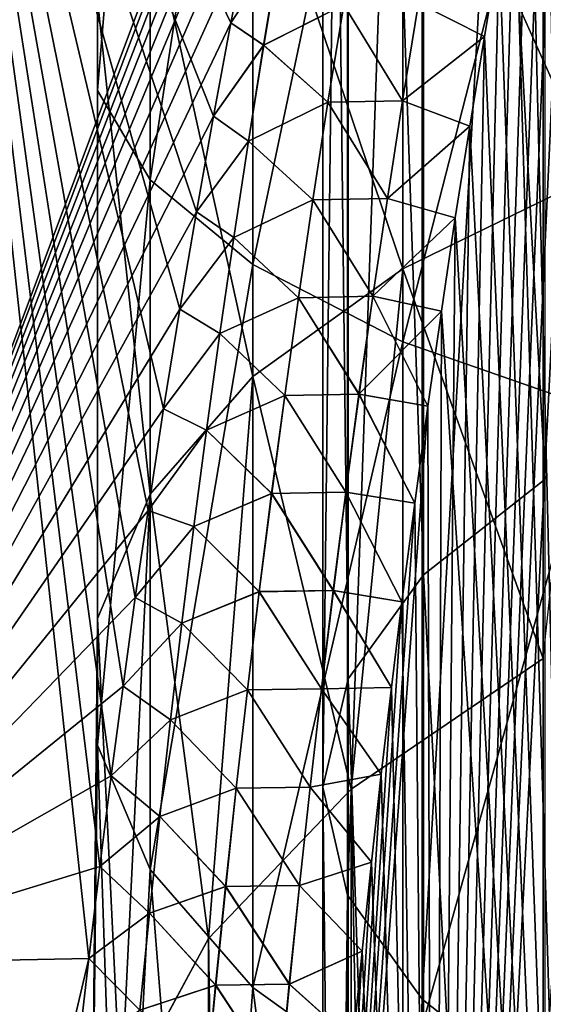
# Model space of a CAD drawing. Header units: metres. Extents: x -80 to 80, y -455 to 95.
# Tile 358 of 656: x -10.46 to -7.07, y -113.74 to -107.36. Entities that reach past the tile are written whole.
import ezdxf

# ---------------------------------------------------------------- set-up
doc = ezdxf.new("R2010")
doc.units = ezdxf.units.M
doc.layers.add('solid_501010_k_02', color=7, linetype='CONTINUOUS')
doc.layers.add('solid_501010_k_02_01', color=7, linetype='CONTINUOUS')

msp = doc.modelspace()

# ---------------------------------------------------------------- linework, layer by layer
at = {"layer": 'solid_501010_k_02'}
for points in [[(-8.499992, -97.62468, 1115.261108), (-8.33406, -111.631729, 1124.08374), (-8.33406, -96.804482, 1116.704224)], [(-8.499992, -97.62468, 1115.261108), (-8.499992, -112.332382, 1122.578979), (-8.33406, -111.631729, 1124.08374)], [(-8.338623, -98.445091, 1113.817749), (-8.499992, -112.332382, 1122.578979), (-8.499992, -97.62468, 1115.261108)], [(-8.338623, -98.445091, 1113.817749), (-8.338623, -113.033218, 1121.073853), (-8.499992, -112.332382, 1122.578979)], [(-7.856166, -99.234146, 1112.429443), (-8.338623, -113.033218, 1121.073853), (-8.338623, -98.445091, 1113.817749)], [(-7.856166, -99.234146, 1112.429443), (-7.856166, -113.70726, 1119.626221), (-8.338623, -113.033218, 1121.073853)], [(-12.014874, -113.481277, 244.189621), (-11.12119, -103.180008, 245.737488), (-8.138932, -103.149658, 244.307251)], [(-8.243662, -103.552612, 244.255295), (-12.014874, -113.481277, 244.189621), (-8.138932, -103.149658, 244.307251)], [(-12.014874, -113.481277, 285.810364), (-10.015372, -113.443024, 286.837616), (-11.121192, -103.180008, 284.262512)], [(-9.09433, -107.383308, 286.211731), (-8.978451, -106.792206, 286.143066), (-11.121192, -103.180008, 284.262512)], [(-9.207618, -107.988121, 286.28067), (-9.09433, -107.383308, 286.211731), (-11.121192, -103.180008, 284.262512)], [(-9.317998, -108.606255, 286.349701), (-9.207618, -107.988121, 286.28067), (-11.121192, -103.180008, 284.262512)], [(-9.425593, -109.238518, 286.418823), (-9.317998, -108.606255, 286.349701), (-11.121192, -103.180008, 284.262512)], [(-9.530066, -109.883865, 286.487732), (-9.425593, -109.238518, 286.418823), (-11.121192, -103.180008, 284.262512)], [(-9.631024, -110.541046, 286.556213), (-9.530066, -109.883865, 286.487732), (-11.121192, -103.180008, 284.262512)], [(-9.713399, -111.105049, 286.613617), (-9.631024, -110.541046, 286.556213), (-11.121192, -103.180008, 284.262512)], [(-9.793194, -111.678055, 286.670593), (-9.713399, -111.105049, 286.613617), (-11.121192, -103.180008, 284.262512)], [(-9.870226, -112.259163, 286.72702), (-9.793194, -111.678055, 286.670593), (-11.121192, -103.180008, 284.262512)], [(-9.944318, -112.847511, 286.782715), (-9.870226, -112.259163, 286.72702), (-11.121192, -103.180008, 284.262512)], [(-10.015372, -113.443024, 286.837616), (-9.944318, -112.847511, 286.782715), (-11.121192, -103.180008, 284.262512)], [(-9.957342, -107.820374, 170.849289), (-9.957342, -103.381485, 169.682953), (-9.618257, -103.722717, 167.901398)], [(-9.957342, -107.820374, 170.849289), (-9.957342, -107.231758, 172.598267), (-9.957342, -103.381485, 169.682953)], [(-8.243662, -103.552612, 244.255295), (-8.369863, -104.05571, 244.191101), (-12.014874, -113.481277, 244.189621)], [(-9.618257, -108.398972, 169.130096), (-9.957342, -107.820374, 170.849289), (-9.618257, -103.722717, 167.901398)], [(-9.618257, -108.398972, 169.130096), (-9.618257, -103.722717, 167.901398), (-8.951632, -104.046425, 166.211365)], [(-8.369863, -104.05571, 244.191101), (-8.494723, -104.573631, 244.125824), (-12.014874, -113.481277, 244.189621)], [(-8.951632, -108.947845, 167.499237), (-9.618257, -108.398972, 169.130096), (-8.951632, -104.046425, 166.211365)], [(-8.494723, -104.573631, 244.125824), (-8.61839, -105.106415, 244.059708), (-12.014874, -113.481277, 244.189621)], [(-8.61839, -105.106415, 244.059708), (-8.740436, -105.653809, 243.992813), (-12.014874, -113.481277, 244.189621)], [(-8.740436, -105.653809, 243.992813), (-8.860421, -106.215569, 243.925171), (-12.014874, -113.481277, 244.189621)], [(-7.980172, -108.975929, 178.830704), (-7.980172, -105.603836, 177.435333), (-8.951632, -106.104286, 175.948334)], [(-10.939349, -107.474045, 1134.175415), (-10.573895, -107.222374, 1133.706543), (-8.822394, -106.003746, 1134.969482)], [(-9.127313, -106.234024, 1135.492432), (-10.939349, -107.474045, 1134.175415), (-8.822394, -106.003746, 1134.969482)], [(-11.500191, -107.674423, 1131.447632), (-11.083295, -106.7724, 1131.567383), (-10.324119, -106.069229, 1132.337646)], [(-10.115241, -106.381439, 1132.882568), (-11.500191, -107.674423, 1131.447632), (-10.324119, -106.069229, 1132.337646)], [(-8.951632, -109.672531, 177.42485), (-8.951632, -106.104286, 175.948334), (-9.618257, -106.65316, 174.317459)], [(-8.951632, -109.672531, 177.42485), (-7.980172, -108.975929, 178.830704), (-8.951632, -106.104286, 175.948334)], [(-8.860421, -106.215569, 243.925171), (-8.978443, -106.792168, 243.856934), (-12.014874, -113.481277, 244.189621)], [(-11.374601, -107.581261, 1134.648438), (-10.939349, -107.474045, 1134.175415), (-9.127313, -106.234024, 1135.492432)], [(-9.490468, -106.314644, 1136.028809), (-11.374601, -107.581261, 1134.648438), (-9.127313, -106.234024, 1135.492432)], [(-12.350435, -107.362213, 1135.507324), (-11.855029, -107.540718, 1135.100708), (-9.891316, -106.243736, 1136.550049)], [(-9.891316, -106.243736, 1136.550049), (-11.855029, -107.540718, 1135.100708), (-9.490468, -106.314644, 1136.028809)], [(-11.855029, -107.540718, 1135.100708), (-11.374601, -107.581261, 1134.648438), (-9.490468, -106.314644, 1136.028809)], [(-11.703589, -108.152382, 1131.799194), (-11.500191, -107.674423, 1131.447632), (-10.115241, -106.381439, 1132.882568)], [(-10.294145, -106.849876, 1133.267212), (-11.703589, -108.152382, 1131.799194), (-10.115241, -106.381439, 1132.882568)], [(-9.618257, -110.436523, 175.883011), (-9.618257, -106.65316, 174.317459), (-9.957342, -107.231758, 172.598267)], [(-9.618257, -110.436523, 175.883011), (-8.951632, -109.672531, 177.42485), (-9.618257, -106.65316, 174.317459)], [(-8.978443, -106.792168, 243.856934), (-9.094322, -107.38327, 243.788269), (-12.014874, -113.481277, 244.189621)], [(-8.778631, -106.906212, 286.235962), (-8.978451, -106.792206, 286.143066), (-9.09433, -107.383308, 286.211731)], [(-8.778388, -106.90625, 243.763977), (-9.094322, -107.38327, 243.788269), (-8.978443, -106.792168, 243.856934)], [(-12.021644, -108.542297, 1132.189087), (-11.703589, -108.152382, 1131.799194), (-10.294145, -106.849876, 1133.267212)], [(-10.573895, -107.222374, 1133.706543), (-12.021644, -108.542297, 1132.189087), (-10.294145, -106.849876, 1133.267212)], [(-8.882283, -107.527534, 286.313629), (-8.778631, -106.906212, 286.235962), (-9.09433, -107.383308, 286.211731)], [(-8.882015, -107.52758, 243.686279), (-9.094322, -107.38327, 243.788269), (-8.778388, -106.90625, 243.763977)], [(-8.363796, -107.266022, 286.358765), (-8.778631, -106.906212, 286.235962), (-8.882283, -107.527534, 286.313629)], [(-8.882015, -107.52758, 243.686279), (-8.778388, -106.90625, 243.763977), (-8.363366, -107.266098, 243.641205)], [(-9.957342, -111.24189, 174.257645), (-9.957342, -107.231758, 172.598267), (-9.957342, -107.820374, 170.849289)], [(-9.957342, -111.24189, 174.257645), (-9.618257, -110.436523, 175.883011), (-9.957342, -107.231758, 172.598267)], [(-7.982556, -107.887947, 286.394043), (-7.879222, -107.256371, 286.321503), (-8.363796, -107.266022, 286.358765)], [(-8.466258, -107.897522, 286.434021), (-8.363796, -107.266022, 286.358765), (-8.882283, -107.527534, 286.313629)], [(-8.882015, -107.52758, 243.686279), (-8.363366, -107.266098, 243.641205), (-8.465807, -107.897598, 243.565964)], [(-7.982556, -107.887947, 286.394043), (-8.363796, -107.266022, 286.358765), (-8.466258, -107.897522, 286.434021)], [(-9.094322, -107.38327, 243.788269), (-9.207611, -107.988083, 243.719345), (-12.014874, -113.481277, 244.189621)], [(-8.882283, -107.527534, 286.313629), (-9.09433, -107.383308, 286.211731), (-9.207618, -107.988121, 286.28067)], [(-8.882015, -107.52758, 243.686279), (-9.207611, -107.988083, 243.719345), (-9.094322, -107.38327, 243.788269)], [(-8.981302, -108.149635, 286.389648), (-8.882283, -107.527534, 286.313629), (-9.207618, -107.988121, 286.28067)], [(-8.981009, -108.149681, 243.61026), (-9.207611, -107.988083, 243.719345), (-8.882015, -107.52758, 243.686279)], [(-8.466258, -107.897522, 286.434021), (-8.882283, -107.527534, 286.313629), (-8.981302, -108.149635, 286.389648)], [(-8.981009, -108.149681, 243.61026), (-8.882015, -107.52758, 243.686279), (-8.465807, -107.897598, 243.565964)], [(-9.957342, -112.061203, 172.604141), (-9.957342, -107.820374, 170.849289), (-9.618257, -108.398972, 169.130096)], [(-9.957342, -112.061203, 172.604141), (-9.957342, -111.24189, 174.257645), (-9.957342, -107.820374, 170.849289)], [(-8.081196, -108.520493, 286.465118), (-7.982556, -107.887947, 286.394043), (-8.466258, -107.897522, 286.434021)], [(-8.465807, -107.897598, 243.565964), (-7.982049, -107.888046, 243.606033), (-8.080672, -108.520599, 243.534988)], [(-8.564044, -108.529877, 286.507629), (-8.466258, -107.897522, 286.434021), (-8.981302, -108.149635, 286.389648)], [(-8.981009, -108.149681, 243.61026), (-8.465807, -107.897598, 243.565964), (-8.563573, -108.529961, 243.49234)], [(-8.081196, -108.520493, 286.465118), (-8.466258, -107.897522, 286.434021), (-8.564044, -108.529877, 286.507629)], [(-8.563573, -108.529961, 243.49234), (-8.465807, -107.897598, 243.565964), (-8.080672, -108.520599, 243.534988)], [(-9.207611, -107.988083, 243.719345), (-9.317991, -108.606216, 243.650284), (-12.014874, -113.481277, 244.189621)], [(-8.981302, -108.149635, 286.389648), (-9.207618, -107.988121, 286.28067), (-9.317998, -108.606255, 286.349701)], [(-8.981009, -108.149681, 243.61026), (-9.317991, -108.606216, 243.650284), (-9.207611, -107.988083, 243.719345)], [(-9.075831, -108.772476, 286.463989), (-8.981302, -108.149635, 286.389648), (-9.317998, -108.606255, 286.349701)], [(-9.075513, -108.772514, 243.535919), (-9.317991, -108.606216, 243.650284), (-8.981009, -108.149681, 243.61026)], [(-8.564044, -108.529877, 286.507629), (-8.981302, -108.149635, 286.389648), (-9.075831, -108.772476, 286.463989)], [(-9.075513, -108.772514, 243.535919), (-8.981009, -108.149681, 243.61026), (-8.563573, -108.529961, 243.49234)], [(-9.618257, -112.866577, 170.978775), (-9.957342, -112.061203, 172.604141), (-9.618257, -108.398972, 169.130096)], [(-9.618257, -112.866577, 170.978775), (-9.618257, -108.398972, 169.130096), (-8.951632, -108.947845, 167.499237)], [(-8.657302, -109.163055, 286.57962), (-8.564044, -108.529877, 286.507629), (-9.075831, -108.772476, 286.463989)], [(-9.075513, -108.772514, 243.535919), (-8.563573, -108.529961, 243.49234), (-8.65681, -109.163132, 243.420364)], [(-8.175282, -109.153954, 286.534668), (-8.564044, -108.529877, 286.507629), (-8.657302, -109.163055, 286.57962)], [(-8.65681, -109.163132, 243.420364), (-8.563573, -108.529961, 243.49234), (-8.174742, -109.154053, 243.465454)], [(-8.175282, -109.153954, 286.534668), (-8.081196, -108.520493, 286.465118), (-8.564044, -108.529877, 286.507629)], [(-8.563573, -108.529961, 243.49234), (-8.080672, -108.520599, 243.534988), (-8.174742, -109.154053, 243.465454)], [(-8.175282, -109.153954, 286.534668), (-7.641028, -108.645866, 286.325928), (-8.081196, -108.520493, 286.465118)], [(-9.317991, -108.606216, 243.650284), (-9.425588, -109.23848, 243.581192), (-12.014874, -113.481277, 244.189621)], [(-9.075831, -108.772476, 286.463989), (-9.317998, -108.606255, 286.349701), (-9.425593, -109.238518, 286.418823)], [(-9.075513, -108.772514, 243.535919), (-9.425588, -109.23848, 243.581192), (-9.317991, -108.606216, 243.650284)], [(-9.166015, -109.396011, 286.536591), (-9.075831, -108.772476, 286.463989), (-9.425593, -109.238518, 286.418823)], [(-9.16567, -109.396049, 243.463303), (-9.425588, -109.23848, 243.581192), (-9.075513, -108.772514, 243.535919)], [(-8.657302, -109.163055, 286.57962), (-9.075831, -108.772476, 286.463989), (-9.166015, -109.396011, 286.536591)], [(-9.16567, -109.396049, 243.463303), (-9.075513, -108.772514, 243.535919), (-8.65681, -109.163132, 243.420364)], [(-8.951632, -113.630562, 169.43692), (-9.618257, -112.866577, 170.978775), (-8.951632, -108.947845, 167.499237)], [(-8.314696, -112.346657, 180.24765), (-7.980172, -108.975929, 178.830704), (-8.951632, -109.672531, 177.42485)], [(-8.746174, -109.796997, 286.649933), (-8.657302, -109.163055, 286.57962), (-9.166015, -109.396011, 286.536591)], [(-9.16567, -109.396049, 243.463303), (-8.65681, -109.163132, 243.420364), (-8.745663, -109.797073, 243.350052)], [(-8.264956, -109.788269, 286.602661), (-8.657302, -109.163055, 286.57962), (-8.746174, -109.796997, 286.649933)], [(-8.745663, -109.797073, 243.350052), (-8.65681, -109.163132, 243.420364), (-8.2644, -109.788368, 243.397461)], [(-8.264956, -109.788269, 286.602661), (-8.175282, -109.153954, 286.534668), (-8.657302, -109.163055, 286.57962)], [(-8.65681, -109.163132, 243.420364), (-8.174742, -109.154053, 243.465454), (-8.2644, -109.788368, 243.397461)], [(-8.264956, -109.788269, 286.602661), (-7.731433, -109.250565, 286.389771), (-8.175282, -109.153954, 286.534668)], [(-9.425588, -109.23848, 243.581192), (-9.530061, -109.883827, 243.512283), (-12.014874, -113.481277, 244.189621)], [(-9.166015, -109.396011, 286.536591), (-9.425593, -109.238518, 286.418823), (-9.530066, -109.883865, 286.487732)], [(-9.16567, -109.396049, 243.463303), (-9.530061, -109.883827, 243.512283), (-9.425588, -109.23848, 243.581192)], [(-9.251986, -110.020203, 286.607483), (-9.166015, -109.396011, 286.536591), (-9.530066, -109.883865, 286.487732)], [(-9.251616, -110.020248, 243.392426), (-9.530061, -109.883827, 243.512283), (-9.16567, -109.396049, 243.463303)], [(-8.746174, -109.796997, 286.649933), (-9.166015, -109.396011, 286.536591), (-9.251986, -110.020203, 286.607483)], [(-9.251616, -110.020248, 243.392426), (-9.16567, -109.396049, 243.463303), (-8.745663, -109.797073, 243.350052)], [(-9.238795, -113.313431, 178.814346), (-8.951632, -109.672531, 177.42485), (-9.618257, -110.436523, 175.883011)], [(-9.238795, -113.313431, 178.814346), (-8.314696, -112.346657, 180.24765), (-8.951632, -109.672531, 177.42485)], [(-8.830782, -110.431664, 286.718536), (-8.746174, -109.796997, 286.649933), (-9.251986, -110.020203, 286.607483)], [(-9.251616, -110.020248, 243.392426), (-8.745663, -109.797073, 243.350052), (-8.83025, -110.43174, 243.281433)], [(-8.350343, -110.423386, 286.669067), (-8.746174, -109.796997, 286.649933), (-8.830782, -110.431664, 286.718536)], [(-8.83025, -110.43174, 243.281433), (-8.745663, -109.797073, 243.350052), (-8.349769, -110.423485, 243.33107)], [(-8.350343, -110.423386, 286.669067), (-8.264956, -109.788269, 286.602661), (-8.746174, -109.796997, 286.649933)], [(-8.745663, -109.797073, 243.350052), (-8.2644, -109.788368, 243.397461), (-8.349769, -110.423485, 243.33107)], [(-8.350343, -110.423386, 286.669067), (-7.904152, -110.4935, 286.51651), (-8.264956, -109.788269, 286.602661)], [(-9.530061, -109.883827, 243.512283), (-9.63102, -110.541016, 243.443802), (-12.014874, -113.481277, 244.189621)], [(-9.251986, -110.020203, 286.607483), (-9.530066, -109.883865, 286.487732), (-9.631024, -110.541046, 286.556213)], [(-9.251616, -110.020248, 243.392426), (-9.63102, -110.541016, 243.443802), (-9.530061, -109.883827, 243.512283)], [(-9.333848, -110.645027, 286.676605), (-9.251986, -110.020203, 286.607483), (-9.631024, -110.541046, 286.556213)], [(-9.333452, -110.645065, 243.323303), (-9.63102, -110.541016, 243.443802), (-9.251616, -110.020248, 243.392426)], [(-8.830782, -110.431664, 286.718536), (-9.251986, -110.020203, 286.607483), (-9.333848, -110.645027, 286.676605)], [(-9.333452, -110.645065, 243.323303), (-9.251616, -110.020248, 243.392426), (-8.83025, -110.43174, 243.281433)], [(-9.807853, -114.362434, 177.259125), (-9.618257, -110.436523, 175.883011), (-9.957342, -111.24189, 174.257645)], [(-9.807853, -114.362434, 177.259125), (-9.238795, -113.313431, 178.814346), (-9.618257, -110.436523, 175.883011)], [(-8.911227, -111.067017, 286.785431), (-8.830782, -110.431664, 286.718536), (-9.333848, -110.645027, 286.676605)], [(-9.333452, -110.645065, 243.323303), (-8.83025, -110.43174, 243.281433), (-8.910675, -111.067093, 243.214539)], [(-8.431539, -111.059258, 286.733856), (-8.830782, -110.431664, 286.718536), (-8.911227, -111.067017, 286.785431)], [(-8.910675, -111.067093, 243.214539), (-8.83025, -110.43174, 243.281433), (-8.430948, -111.059357, 243.266266)], [(-8.431539, -111.059258, 286.733856), (-8.350343, -110.423386, 286.669067), (-8.830782, -110.431664, 286.718536)], [(-8.83025, -110.43174, 243.281433), (-8.349769, -110.423485, 243.33107), (-8.430948, -111.059357, 243.266266)], [(-8.431539, -111.059258, 286.733856), (-7.986609, -111.132019, 286.579407), (-8.350343, -110.423386, 286.669067)], [(-9.63102, -110.541016, 243.443802), (-9.713395, -111.105026, 243.386398), (-12.014874, -113.481277, 244.189621)], [(-9.333848, -110.645027, 286.676605), (-9.631024, -110.541046, 286.556213), (-9.713399, -111.105049, 286.613617)], [(-9.333452, -110.645065, 243.323303), (-9.713395, -111.105026, 243.386398), (-9.63102, -110.541016, 243.443802)], [(-9.4117, -111.270439, 286.743958), (-9.333848, -110.645027, 286.676605), (-9.713399, -111.105049, 286.613617)], [(-9.41128, -111.270485, 243.255936), (-9.713395, -111.105026, 243.386398), (-9.333452, -110.645065, 243.323303)], [(-8.911227, -111.067017, 286.785431), (-9.333848, -110.645027, 286.676605), (-9.4117, -111.270439, 286.743958)], [(-9.41128, -111.270485, 243.255936), (-9.333452, -110.645065, 243.323303), (-8.910675, -111.067093, 243.214539)], [(-8.987609, -111.703018, 286.850616), (-8.911227, -111.067017, 286.785431), (-9.4117, -111.270439, 286.743958)], [(-9.41128, -111.270485, 243.255936), (-8.910675, -111.067093, 243.214539), (-8.987037, -111.703087, 243.149384)], [(-8.508644, -111.695847, 286.797028), (-8.911227, -111.067017, 286.785431), (-8.987609, -111.703018, 286.850616)], [(-8.987037, -111.703087, 243.149384), (-8.910675, -111.067093, 243.214539), (-8.508038, -111.695946, 243.203094)], [(-8.508644, -111.695847, 286.797028), (-8.431539, -111.059258, 286.733856), (-8.911227, -111.067017, 286.785431)], [(-8.910675, -111.067093, 243.214539), (-8.430948, -111.059357, 243.266266), (-8.508038, -111.695946, 243.203094)], [(-8.508644, -111.695847, 286.797028), (-8.054749, -111.687195, 286.632721), (-8.431539, -111.059258, 286.733856)], [(-8.508038, -111.695946, 243.203094), (-8.430948, -111.059357, 243.266266), (-8.054747, -111.687172, 243.367294)], [(-8.430948, -111.059357, 243.266266), (-7.986607, -111.131996, 243.420609), (-8.054747, -111.687172, 243.367294)], [(-9.713395, -111.105026, 243.386398), (-9.793191, -111.678032, 243.329391), (-12.014874, -113.481277, 244.189621)], [(-9.4117, -111.270439, 286.743958), (-9.713399, -111.105049, 286.613617), (-9.793194, -111.678055, 286.670593)], [(-9.41128, -111.270485, 243.255936), (-9.793191, -111.678032, 243.329391), (-9.713395, -111.105026, 243.386398)], [(-7.778707, -124.441444, 286.942841), (-7.986609, -111.132019, 286.579407), (-8.054749, -111.687195, 286.632721)], [(-10, -115.453369, 175.641754), (-9.957342, -111.24189, 174.257645), (-9.957342, -112.061203, 172.604141)], [(-10, -115.453369, 175.641754), (-9.807853, -114.362434, 177.259125), (-9.957342, -111.24189, 174.257645)], [(-9.485642, -111.896423, 286.809509), (-9.4117, -111.270439, 286.743958), (-9.793194, -111.678055, 286.670593)], [(-9.485196, -111.896477, 243.190384), (-9.793191, -111.678032, 243.329391), (-9.41128, -111.270485, 243.255936)], [(-8.987609, -111.703018, 286.850616), (-9.4117, -111.270439, 286.743958), (-9.485642, -111.896423, 286.809509)], [(-9.485196, -111.896477, 243.190384), (-9.41128, -111.270485, 243.255936), (-8.987037, -111.703087, 243.149384)], [(-7.071068, -182.796509, 229.594528), (-7.071068, -111.499275, 181.503937), (-8.314696, -112.346657, 180.24765)], [(-8.499992, -112.332382, 1122.578979), (-8.33406, -127.014503, 1130.22168), (-8.33406, -111.631729, 1124.08374)], [(-9.793191, -111.678032, 243.329391), (-9.870225, -112.259155, 243.27298), (-12.014874, -113.481277, 244.189621)], [(-9.485642, -111.896423, 286.809509), (-9.793194, -111.678055, 286.670593), (-9.870226, -112.259163, 286.72702)], [(-9.485196, -111.896477, 243.190384), (-9.870225, -112.259155, 243.27298), (-9.793191, -111.678032, 243.329391)], [(-9.06003, -112.33963, 286.914001), (-8.987609, -111.703018, 286.850616), (-9.485642, -111.896423, 286.809509)], [(-9.485196, -111.896477, 243.190384), (-8.987037, -111.703087, 243.149384), (-9.059437, -112.339706, 243.085983)], [(-8.581758, -112.333115, 286.858551), (-8.987609, -111.703018, 286.850616), (-9.06003, -112.33963, 286.914001)], [(-9.059437, -112.339706, 243.085983), (-8.987037, -111.703087, 243.149384), (-8.581134, -112.333206, 243.141586)], [(-8.581758, -112.333115, 286.858551), (-8.508644, -111.695847, 286.797028), (-8.987609, -111.703018, 286.850616)], [(-8.987037, -111.703087, 243.149384), (-8.508038, -111.695946, 243.203094), (-8.581134, -112.333206, 243.141586)], [(-8.846045, -123.896843, 242.51976), (-8.120305, -112.249031, 243.314682), (-8.054747, -111.687172, 243.367294)], [(-8.581758, -112.333115, 286.858551), (-8.120309, -112.249062, 286.685333), (-8.508644, -111.695847, 286.797028)], [(-8.581134, -112.333206, 243.141586), (-8.508038, -111.695946, 243.203094), (-8.120305, -112.249031, 243.314682)], [(-8.508644, -111.695847, 286.797028), (-8.120309, -112.249062, 286.685333), (-8.054749, -111.687195, 286.632721)], [(-8.508038, -111.695946, 243.203094), (-8.054747, -111.687172, 243.367294), (-8.120305, -112.249031, 243.314682)], [(-7.778707, -124.441444, 286.942841), (-8.054749, -111.687195, 286.632721), (-8.120309, -112.249062, 286.685333)], [(-9.555771, -112.522949, 286.87326), (-9.485642, -111.896423, 286.809509), (-9.870226, -112.259163, 286.72702)], [(-9.555299, -112.522995, 243.126617), (-9.870225, -112.259155, 243.27298), (-9.485196, -111.896477, 243.190384)], [(-9.06003, -112.33963, 286.914001), (-9.485642, -111.896423, 286.809509), (-9.555771, -112.522949, 286.87326)], [(-9.555299, -112.522995, 243.126617), (-9.485196, -111.896477, 243.190384), (-9.059437, -112.339706, 243.085983)], [(-9.807853, -116.544296, 174.024384), (-10, -115.453369, 175.641754), (-9.957342, -112.061203, 172.604141)], [(-9.807853, -116.544296, 174.024384), (-9.957342, -112.061203, 172.604141), (-9.618257, -112.866577, 170.978775)], [(-9.870225, -112.259155, 243.27298), (-9.944317, -112.847504, 243.217285), (-12.014874, -113.481277, 244.189621)], [(-9.555771, -112.522949, 286.87326), (-9.870226, -112.259163, 286.72702), (-9.944318, -112.847511, 286.782715)], [(-9.555299, -112.522995, 243.126617), (-9.944317, -112.847504, 243.217285), (-9.870225, -112.259155, 243.27298)], [(-8.846045, -123.896843, 242.51976), (-8.183692, -112.818855, 243.262558), (-8.120305, -112.249031, 243.314682)], [(-8.581758, -112.333115, 286.858551), (-8.183695, -112.818886, 286.737457), (-8.120309, -112.249062, 286.685333)], [(-8.581134, -112.333206, 243.141586), (-8.120305, -112.249031, 243.314682), (-8.183692, -112.818855, 243.262558)], [(-7.778707, -124.441444, 286.942841), (-8.120309, -112.249062, 286.685333), (-8.183695, -112.818886, 286.737457)], [(-9.128583, -112.976822, 286.975616), (-9.06003, -112.33963, 286.914001), (-9.555771, -112.522949, 286.87326)], [(-9.555299, -112.522995, 243.126617), (-9.059437, -112.339706, 243.085983), (-9.127969, -112.976891, 243.024368)], [(-8.314696, -183.64389, 228.338242), (-8.314696, -112.346657, 180.24765), (-9.238795, -113.313431, 178.814346)], [(-8.650972, -112.971008, 286.918396), (-9.06003, -112.33963, 286.914001), (-9.128583, -112.976822, 286.975616)], [(-9.127969, -112.976891, 243.024368), (-9.059437, -112.339706, 243.085983), (-8.650332, -112.971092, 243.081741)], [(-8.650972, -112.971008, 286.918396), (-8.581758, -112.333115, 286.858551), (-9.06003, -112.33963, 286.914001)], [(-9.059437, -112.339706, 243.085983), (-8.581134, -112.333206, 243.141586), (-8.650332, -112.971092, 243.081741)], [(-8.650972, -112.971008, 286.918396), (-8.183695, -112.818886, 286.737457), (-8.581758, -112.333115, 286.858551)], [(-8.650332, -112.971092, 243.081741), (-8.581134, -112.333206, 243.141586), (-8.183692, -112.818855, 243.262558)], [(-8.499992, -112.332382, 1122.578979), (-8.499992, -127.591003, 1128.665039), (-8.33406, -127.014503, 1130.22168)], [(-8.338623, -113.033218, 1121.073853), (-8.499992, -127.591003, 1128.665039), (-8.499992, -112.332382, 1122.578979)], [(-8.314696, -183.64389, 228.338242), (-7.071068, -182.796509, 229.594528), (-8.314696, -112.346657, 180.24765)], [(-9.622171, -113.149979, 286.935181), (-9.555771, -112.522949, 286.87326), (-9.944318, -112.847511, 286.782715)], [(-9.621674, -113.150024, 243.064682), (-9.944317, -112.847504, 243.217285), (-9.555299, -112.522995, 243.126617)], [(-9.128583, -112.976822, 286.975616), (-9.555771, -112.522949, 286.87326), (-9.622171, -113.149979, 286.935181)], [(-9.621674, -113.150024, 243.064682), (-9.555299, -112.522995, 243.126617), (-9.127969, -112.976891, 243.024368)], [(-9.944317, -112.847504, 243.217285), (-10.015372, -113.443024, 243.162399), (-12.014874, -113.481277, 244.189621)], [(-9.621674, -113.150024, 243.064682), (-10.015372, -113.443024, 243.162399), (-9.944317, -112.847504, 243.217285)], [(-9.622171, -113.149979, 286.935181), (-9.944318, -112.847511, 286.782715), (-10.015372, -113.443024, 286.837616)], [(-9.238795, -117.593307, 172.469177), (-9.807853, -116.544296, 174.024384), (-9.618257, -112.866577, 170.978775)], [(-9.238795, -117.593307, 172.469177), (-9.618257, -112.866577, 170.978775), (-8.951632, -113.630562, 169.43692)], [(-8.846045, -123.896843, 242.51976), (-8.244821, -113.396149, 243.211029), (-8.183692, -112.818855, 243.262558)], [(-8.650972, -112.971008, 286.918396), (-8.244823, -113.396179, 286.788971), (-8.183695, -112.818886, 286.737457)], [(-8.650332, -112.971092, 243.081741), (-8.183692, -112.818855, 243.262558), (-8.244821, -113.396149, 243.211029)], [(-7.778707, -124.441444, 286.942841), (-8.183695, -112.818886, 286.737457), (-8.244823, -113.396179, 286.788971)], [(-9.19334, -113.614555, 287.035461), (-9.128583, -112.976822, 286.975616), (-9.622171, -113.149979, 286.935181)], [(-9.621674, -113.150024, 243.064682), (-9.127969, -112.976891, 243.024368), (-9.192707, -113.614632, 242.964539)], [(-8.716363, -113.609497, 286.976563), (-9.128583, -112.976822, 286.975616), (-9.19334, -113.614555, 287.035461)], [(-9.192707, -113.614632, 242.964539), (-9.127969, -112.976891, 243.024368), (-8.715707, -113.609581, 243.02359)], [(-8.716363, -113.609497, 286.976563), (-8.650972, -112.971008, 286.918396), (-9.128583, -112.976822, 286.975616)], [(-9.127969, -112.976891, 243.024368), (-8.650332, -112.971092, 243.081741), (-8.715707, -113.609581, 243.02359)], [(-8.716363, -113.609497, 286.976563), (-8.244823, -113.396179, 286.788971), (-8.650972, -112.971008, 286.918396)], [(-8.715707, -113.609581, 243.02359), (-8.650332, -112.971092, 243.081741), (-8.244821, -113.396149, 243.211029)], [(-8.338623, -113.033218, 1121.073853), (-8.338623, -128.167648, 1127.108154), (-8.499992, -127.591003, 1128.665039)], [(-7.856166, -113.70726, 1119.626221), (-8.338623, -128.167648, 1127.108154), (-8.338623, -113.033218, 1121.073853)], [(-9.684909, -113.777496, 286.99527), (-9.622171, -113.149979, 286.935181), (-10.015372, -113.443024, 286.837616)], [(-9.684385, -113.777542, 243.004593), (-10.015372, -113.443024, 243.162399), (-9.621674, -113.150024, 243.064682)], [(-9.19334, -113.614555, 287.035461), (-9.622171, -113.149979, 286.935181), (-9.684909, -113.777496, 286.99527)], [(-9.684385, -113.777542, 243.004593), (-9.621674, -113.150024, 243.064682), (-9.192707, -113.614632, 242.964539)], [(-9.238795, -184.610657, 226.904938), (-9.238795, -113.313431, 178.814346), (-9.807853, -114.362434, 177.259125)], [(-9.238795, -184.610657, 226.904938), (-8.314696, -183.64389, 228.338242), (-9.238795, -113.313431, 178.814346)], [(-12.474264, -123.864563, 243.393936), (-12.014874, -113.481277, 244.189621), (-10.015372, -113.443024, 243.162399)], [(-10.087071, -114.080177, 243.105316), (-12.474264, -123.864563, 243.393936), (-10.015372, -113.443024, 243.162399)], [(-10.087072, -114.080185, 286.894684), (-10.015372, -113.443024, 286.837616), (-12.014874, -113.481277, 285.810364)], [(-9.684909, -113.777496, 286.99527), (-10.015372, -113.443024, 286.837616), (-10.087072, -114.080185, 286.894684)], [(-9.684385, -113.777542, 243.004593), (-10.087071, -114.080177, 243.105316), (-10.015372, -113.443024, 243.162399)], [(-8.846045, -123.896843, 242.51976), (-8.303431, -113.979866, 243.160294), (-8.244821, -113.396149, 243.211029)], [(-8.716363, -113.609497, 286.976563), (-8.303432, -113.979881, 286.839722), (-8.244823, -113.396179, 286.788971)], [(-8.715707, -113.609581, 243.02359), (-8.244821, -113.396149, 243.211029), (-8.303431, -113.979866, 243.160294)], [(-7.778707, -124.441444, 286.942841), (-8.244823, -113.396179, 286.788971), (-8.303432, -113.979881, 286.839722)], [(-10.155239, -114.725014, 286.950684), (-10.087072, -114.080185, 286.894684), (-12.014874, -113.481277, 285.810364)], [(-10.217356, -115.35157, 287.003357), (-10.155239, -114.725014, 286.950684), (-12.014874, -113.481277, 285.810364)], [(-10.27591, -115.983063, 287.054688), (-10.217356, -115.35157, 287.003357), (-12.014874, -113.481277, 285.810364)], [(-10.330912, -116.620956, 287.104797), (-10.27591, -115.983063, 287.054688), (-12.014874, -113.481277, 285.810364)], [(-10.382277, -117.264221, 287.153503), (-10.330912, -116.620956, 287.104797), (-12.014874, -113.481277, 285.810364)], [(-10.429926, -117.911522, 287.200653), (-10.382277, -117.264221, 287.153503), (-12.014874, -113.481277, 285.810364)], [(-10.473793, -118.561798, 287.246094), (-10.429926, -117.911522, 287.200653), (-12.014874, -113.481277, 285.810364)], [(-9.254371, -114.252815, 287.093475), (-9.19334, -113.614555, 287.035461), (-9.684909, -113.777496, 286.99527)], [(-9.684385, -113.777542, 243.004593), (-9.192707, -113.614632, 242.964539), (-9.253716, -114.252884, 242.906525)], [(-8.777995, -114.24855, 287.03299), (-9.19334, -113.614555, 287.035461), (-9.254371, -114.252815, 287.093475)], [(-9.253716, -114.252884, 242.906525), (-9.192707, -113.614632, 242.964539), (-8.777322, -114.248634, 242.967163)], [(-8.314696, -118.560074, 171.035873), (-9.238795, -117.593307, 172.469177), (-8.951632, -113.630562, 169.43692)], [(-8.777995, -114.24855, 287.03299), (-8.716363, -113.609497, 286.976563), (-9.19334, -113.614555, 287.035461)], [(-9.192707, -113.614632, 242.964539), (-8.715707, -113.609581, 243.02359), (-8.777322, -114.248634, 242.967163)], [(-8.777995, -114.24855, 287.03299), (-8.303432, -113.979881, 286.839722), (-8.716363, -113.609497, 286.976563)], [(-8.777322, -114.248634, 242.967163), (-8.715707, -113.609581, 243.02359), (-8.303431, -113.979866, 243.160294)], [(-7.856166, -113.70726, 1119.626221), (-7.856166, -128.72226, 1125.610596), (-8.338623, -128.167648, 1127.108154)]]:
    msp.add_3dface(points, dxfattribs=at)
at = {"layer": 'solid_501010_k_02_01'}
for points in [[(-7.847216, -96.016098, 1118.091309), (-7.058206, -110.337883, 1126.862427), (-7.058206, -95.289871, 1119.369019)], [(-8.33406, -96.804482, 1116.704224), (-7.847216, -110.95826, 1125.530029), (-7.847216, -96.016098, 1118.091309)], [(-7.847216, -96.016098, 1118.091309), (-7.847216, -110.95826, 1125.530029), (-7.058206, -110.337883, 1126.862427)], [(-8.33406, -96.804482, 1116.704224), (-8.33406, -111.631729, 1124.08374), (-7.847216, -110.95826, 1125.530029)], [(-7.071198, -99.961441, 1111.149902), (-7.856166, -113.70726, 1119.626221), (-7.856166, -99.234146, 1112.429443)], [(-7.071198, -99.961441, 1111.149902), (-7.071198, -114.328552, 1118.29187), (-7.856166, -113.70726, 1119.626221)], [(-6.013947, -100.598991, 1110.028198), (-7.071198, -114.328552, 1118.29187), (-7.071198, -99.961441, 1111.149902)], [(-6.013947, -100.598991, 1110.028198), (-6.013947, -114.873177, 1117.122192), (-7.071198, -114.328552, 1118.29187)], [(-7.778724, -124.441437, 243.057159), (-6.852804, -104.293053, 244.17308), (-6.729867, -103.727005, 244.242966)], [(-6.693491, -124.903366, 243.518097), (-7.778724, -124.441437, 243.057159), (-6.729867, -103.727005, 244.242966)], [(-8.951632, -108.947845, 167.499237), (-8.951632, -104.046425, 166.211365), (-7.980172, -104.341576, 164.67041)], [(-7.778724, -124.441437, 243.057159), (-6.95455, -104.782875, 244.113693), (-6.852804, -104.293053, 244.17308)], [(-7.980172, -109.448303, 166.012222), (-8.951632, -108.947845, 167.499237), (-7.980172, -104.341576, 164.67041)], [(-7.980172, -109.448303, 166.012222), (-7.980172, -104.341576, 164.67041), (-6.736957, -104.598122, 163.331024)], [(-6.736957, -109.883293, 164.719711), (-7.980172, -109.448303, 166.012222), (-6.736957, -104.598122, 163.331024)], [(-7.778724, -124.441437, 243.057159), (-7.056143, -105.290215, 244.053024), (-6.95455, -104.782875, 244.113693)], [(-6.736957, -108.370453, 180.052658), (-6.736957, -105.168839, 178.727844), (-7.980172, -105.603836, 177.435333)], [(-7.778724, -124.441437, 243.057159), (-7.157547, -105.81427, 243.991119), (-7.056143, -105.290215, 244.053024)], [(-6.693438, -124.903381, 286.481873), (-7.056188, -105.290436, 285.946991), (-7.157582, -105.814453, 286.008881)], [(-7.980172, -108.975929, 178.830704), (-6.736957, -108.370453, 180.052658), (-7.980172, -105.603836, 177.435333)], [(-7.778724, -124.441437, 243.057159), (-7.257875, -106.353333, 243.928436), (-7.157547, -105.81427, 243.991119)], [(-6.693438, -124.903381, 286.481873), (-7.157582, -105.814453, 286.008881), (-7.257901, -106.353477, 286.071594)], [(-7.778724, -124.441437, 243.057159), (-7.356248, -106.905708, 243.865417), (-7.257875, -106.353333, 243.928436)], [(-6.693438, -124.903381, 286.481873), (-7.257901, -106.353477, 286.071594), (-7.356266, -106.905815, 286.134583)], [(-7.879222, -107.256371, 286.321503), (-7.452764, -107.471779, 286.197937), (-7.356266, -106.905815, 286.134583)], [(-7.878732, -107.25647, 243.678589), (-7.356248, -106.905708, 243.865417), (-7.452751, -107.471703, 243.802078)], [(-7.778724, -124.441437, 243.057159), (-7.452751, -107.471703, 243.802078), (-7.356248, -106.905708, 243.865417)], [(-6.693438, -124.903381, 286.481873), (-7.356266, -106.905815, 286.134583), (-7.452764, -107.471779, 286.197937)], [(-8.363366, -107.266098, 243.641205), (-7.878732, -107.25647, 243.678589), (-7.982049, -107.888046, 243.606033)], [(-7.982556, -107.887947, 286.394043), (-7.452764, -107.471779, 286.197937), (-7.879222, -107.256371, 286.321503)], [(-7.982049, -107.888046, 243.606033), (-7.878732, -107.25647, 243.678589), (-7.452751, -107.471703, 243.802078)], [(-8.465807, -107.897598, 243.565964), (-8.363366, -107.266098, 243.641205), (-7.982049, -107.888046, 243.606033)], [(-7.982556, -107.887947, 286.394043), (-7.547912, -108.052361, 286.261841), (-7.452764, -107.471779, 286.197937)], [(-7.982049, -107.888046, 243.606033), (-7.452751, -107.471703, 243.802078), (-7.547903, -108.052307, 243.738159)], [(-7.778724, -124.441437, 243.057159), (-7.547903, -108.052307, 243.738159), (-7.452751, -107.471703, 243.802078)], [(-6.693438, -124.903381, 286.481873), (-7.452764, -107.471779, 286.197937), (-7.547912, -108.052361, 286.261841)], [(-8.081196, -108.520493, 286.465118), (-7.547912, -108.052361, 286.261841), (-7.982556, -107.887947, 286.394043)], [(-8.080672, -108.520599, 243.534988), (-7.982049, -107.888046, 243.606033), (-7.547903, -108.052307, 243.738159)], [(-8.081196, -108.520493, 286.465118), (-7.641028, -108.645866, 286.325928), (-7.547912, -108.052361, 286.261841)], [(-8.080672, -108.520599, 243.534988), (-7.547903, -108.052307, 243.738159), (-7.641023, -108.645828, 243.674072)], [(-7.778724, -124.441437, 243.057159), (-7.641023, -108.645828, 243.674072), (-7.547903, -108.052307, 243.738159)], [(-6.693438, -124.903381, 286.481873), (-7.547912, -108.052361, 286.261841), (-7.641028, -108.645866, 286.325928)], [(-7.071068, -111.499275, 181.503937), (-6.736957, -108.370453, 180.052658), (-7.980172, -108.975929, 178.830704)], [(-8.174742, -109.154053, 243.465454), (-8.080672, -108.520599, 243.534988), (-7.641023, -108.645828, 243.674072)], [(-8.175282, -109.153954, 286.534668), (-7.731433, -109.250565, 286.389771), (-7.641028, -108.645866, 286.325928)], [(-8.174742, -109.154053, 243.465454), (-7.641023, -108.645828, 243.674072), (-7.73143, -109.250542, 243.610229)], [(-7.778724, -124.441437, 243.057159), (-7.73143, -109.250542, 243.610229), (-7.641023, -108.645828, 243.674072)], [(-6.693438, -124.903381, 286.481873), (-7.641028, -108.645866, 286.325928), (-7.731433, -109.250565, 286.389771)], [(-8.951632, -113.630562, 169.43692), (-8.951632, -108.947845, 167.499237), (-7.980172, -109.448303, 166.012222)], [(-8.314696, -112.346657, 180.24765), (-7.071068, -111.499275, 181.503937), (-7.980172, -108.975929, 178.830704)], [(-8.2644, -109.788368, 243.397461), (-8.174742, -109.154053, 243.465454), (-7.818948, -109.865967, 243.546799)], [(-8.174742, -109.154053, 243.465454), (-7.73143, -109.250542, 243.610229), (-7.818948, -109.865967, 243.546799)], [(-8.264956, -109.788269, 286.602661), (-7.818951, -109.865982, 286.453217), (-7.731433, -109.250565, 286.389771)], [(-7.778707, -124.441444, 286.942841), (-7.731433, -109.250565, 286.389771), (-7.818951, -109.865982, 286.453217)], [(-7.778724, -124.441437, 243.057159), (-7.818948, -109.865967, 243.546799), (-7.73143, -109.250542, 243.610229)], [(-7.778707, -124.441444, 286.942841), (-6.693438, -124.903381, 286.481873), (-7.731433, -109.250565, 286.389771)], [(-7.980172, -114.327164, 168.031082), (-8.951632, -113.630562, 169.43692), (-7.980172, -109.448303, 166.012222)], [(-7.980172, -114.327164, 168.031082), (-7.980172, -109.448303, 166.012222), (-6.736957, -109.883293, 164.719711)], [(-8.349769, -110.423485, 243.33107), (-8.2644, -109.788368, 243.397461), (-7.90415, -110.493477, 243.48349)], [(-8.264956, -109.788269, 286.602661), (-7.904152, -110.4935, 286.51651), (-7.818951, -109.865982, 286.453217)], [(-8.2644, -109.788368, 243.397461), (-7.818948, -109.865967, 243.546799), (-7.90415, -110.493477, 243.48349)], [(-8.846045, -123.896843, 242.51976), (-7.90415, -110.493477, 243.48349), (-7.818948, -109.865967, 243.546799)], [(-7.778724, -124.441437, 243.057159), (-8.846045, -123.896843, 242.51976), (-7.818948, -109.865967, 243.546799)], [(-7.778707, -124.441444, 286.942841), (-7.818951, -109.865982, 286.453217), (-7.904152, -110.4935, 286.51651)], [(-6.736957, -114.932648, 166.809128), (-7.980172, -114.327164, 168.031082), (-6.736957, -109.883293, 164.719711)], [(-7.847216, -110.95826, 1125.530029), (-7.058206, -125.949928, 1133.096069), (-7.058206, -110.337883, 1126.862427)], [(-8.430948, -111.059357, 243.266266), (-8.349769, -110.423485, 243.33107), (-7.986607, -111.131996, 243.420609)], [(-8.350343, -110.423386, 286.669067), (-7.986609, -111.132019, 286.579407), (-7.904152, -110.4935, 286.51651)], [(-8.349769, -110.423485, 243.33107), (-7.90415, -110.493477, 243.48349), (-7.986607, -111.131996, 243.420609)], [(-8.846045, -123.896843, 242.51976), (-7.986607, -111.131996, 243.420609), (-7.90415, -110.493477, 243.48349)], [(-7.778707, -124.441444, 286.942841), (-7.904152, -110.4935, 286.51651), (-7.986609, -111.132019, 286.579407)], [(-8.33406, -111.631729, 1124.08374), (-7.847216, -126.460373, 1131.717896), (-7.847216, -110.95826, 1125.530029)], [(-7.847216, -110.95826, 1125.530029), (-7.847216, -126.460373, 1131.717896), (-7.058206, -125.949928, 1133.096069)], [(-8.431539, -111.059258, 286.733856), (-8.054749, -111.687195, 286.632721), (-7.986609, -111.132019, 286.579407)], [(-8.846045, -123.896843, 242.51976), (-8.054747, -111.687172, 243.367294), (-7.986607, -111.131996, 243.420609)], [(-8.33406, -111.631729, 1124.08374), (-8.33406, -127.014503, 1130.22168), (-7.847216, -126.460373, 1131.717896)], [(-8.314696, -118.560074, 171.035873), (-8.951632, -113.630562, 169.43692), (-7.980172, -114.327164, 168.031082)], [(-7.071198, -114.328552, 1118.29187), (-7.856166, -128.72226, 1125.610596), (-7.856166, -113.70726, 1119.626221)]]:
    msp.add_3dface(points, dxfattribs=at)

doc.saveas('drawing.dxf')
